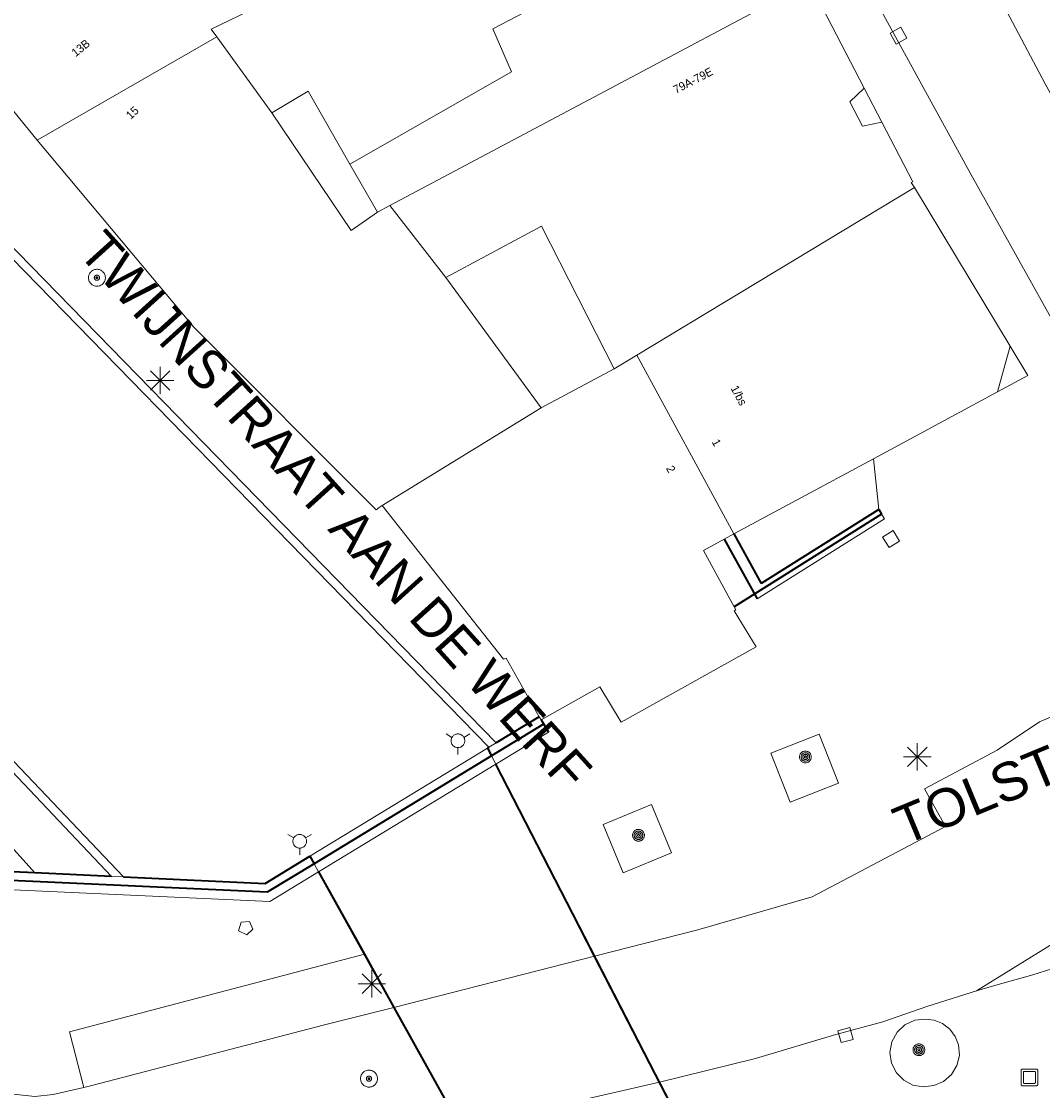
# Model space of a CAD drawing. Header units: metres. Extents: x 135779 to 137489, y 452643 to 455118.
# Tile 459 of 489: x 136908 to 136945, y 454862 to 454902. Entities that reach past the tile are written whole.
import ezdxf
from ezdxf.enums import TextEntityAlignment as Align

# ---------------------------------------------------------------- set-up
doc = ezdxf.new("R2010")
doc.units = ezdxf.units.M
doc.linetypes.add('DGN_Style_4', pattern=[89.853097, 44.898487, -22.449243, 0.056123, -22.449243])
for name, color, linetype, lineweight in [('KTop_NAR_Huisnummer (t)', 7, 'Continuous', 13), ('KTop_NAR_Huisnummer tijdelijk (t)', 7, 'Continuous', 13), ('KTop_OBD_Brug_dek', 11, 'Continuous', 13), ('KTop_ORL_Weg_Straatnaam (t)', 7, 'Continuous', 13), ('KTop_PAL_Lichtmast', 40, 'Continuous', 13), ('KTop_PND_Grondvlaksituatie van BAG-pand [tachy]', 1, 'Continuous', 13), ('KTop_PND_Pandscheiding', 40, 'Continuous', 13), ('KTop_PUT_Brandkraan of -put', 1, 'Continuous', 13), ('KTop_PUT_Inspectie- of rioolput', 15, 'Continuous', 13), ('KTop_PUT_Kolk', 15, 'Continuous', 13), ('KTop_SHD_Hek (l)', 15, 'DGN_Style_4', 40), ('KTop_SHD_Kademuur', 16, 'Continuous', 13), ('KTop_SHD_Kademuur (l)', 1, 'Continuous', 40), ('KTop_SHD_Muur', 15, 'Continuous', 13), ('KTop_SHD_Muur (l)', 15, 'Continuous', 40), ('KTop_STM_Kunstobject', 40, 'Continuous', 13), ('KTop_VGO_Boom', 92, 'Continuous', 13), ('KTop_WGD_Parkeervlak', 251, 'Continuous', 13), ('KTop_WGD_Rijbaan_Lokale weg', 251, 'Continuous', 13), ('KTop_WGD_Rijbaan_Lokale weg_verkeersdrempel', 40, 'Continuous', 13), ('KTop_WGD_Voetpad', 251, 'Continuous', 13), ('KTop_WTD_Waterloop', 150, 'Continuous', 13), ('KTop_WTI_Meerpaal', 150, 'Continuous', 13)]:
    doc.layers.add(name, color=color, linetype=linetype, lineweight=lineweight)
doc.styles.add('Style-Arial', font='arial.ttf')
doc.styles.add('Style-ROVU', font='ROVU.shx')
doc.styles.add('Style-ROVUCURSIEF', font='ROVUCURSIEF.shx')

# ---------------------------------------------------------------- blocks, each defined once
blk = doc.blocks.new('PAL_Lichtmast')
at = {"layer": 'KTop_PAL_Lichtmast'}
for p, q in [((0, -0.5), (0, 0.5)), ((-0.354, -0.354), (0.354, 0.354)), ((0.354, -0.354), (-0.354, 0.354)), ((-0.5, 0), (0.5, 0))]:
    blk.add_line(p, q, dxfattribs=at)
blk = doc.blocks.new('PUT_Kolk')
at = {"layer": 'KTop_PUT_Kolk', "flags": 128}
blk.add_lwpolyline([(0.225, -0.225), (0.225, 0.225), (-0.225, 0.225), (-0.225, -0.225), (0.225, -0.225)], dxfattribs=at)
blk = doc.blocks.new('PUT_Brandkraan_of_-put')
at = {"layer": 'KTop_PUT_Brandkraan of -put'}
for p, q in [((-0.25, 0.034), (0, 0.25)), ((-0.158, -0.25), (-0.25, 0.034)), ((0, 0.25), (0.25, 0.033)), ((0.25, 0.033), (0.158, -0.25)), ((0.158, -0.25), (-0.158, -0.25))]:
    blk.add_line(p, q, dxfattribs=at)
blk = doc.blocks.new('PUT_Inspectie-_of_rioolput')
at = {"layer": 'KTop_PUT_Inspectie- of rioolput', "flags": 128}
for points in [[(0.31, 0), (0.308, 0.032), (0.303, 0.064), (0.294, 0.095), (0.283, 0.126), (0.268, 0.155), (0.25, 0.182), (0.23, 0.207), (0.207, 0.23), (0.182, 0.25), (0.154, 0.268), (0.126, 0.283), (0.095, 0.294), (0.064, 0.303), (0.032, 0.308), (0, 0.309), (-0.032, 0.308), (-0.064, 0.303), (-0.096, 0.294), (-0.126, 0.283), (-0.155, 0.268), (-0.182, 0.25), (-0.207, 0.23), (-0.23, 0.207), (-0.25, 0.182), (-0.268, 0.154), (-0.283, 0.126), (-0.294, 0.095), (-0.303, 0.064), (-0.308, 0.032), (-0.309, 0), (-0.308, -0.032), (-0.303, -0.064), (-0.294, -0.096), (-0.283, -0.126), (-0.268, -0.155), (-0.25, -0.182), (-0.23, -0.207), (-0.207, -0.23), (-0.182, -0.25), (-0.155, -0.268), (-0.126, -0.283), (-0.096, -0.294), (-0.064, -0.303), (-0.032, -0.308), (0, -0.309), (0.032, -0.308), (0.064, -0.303), (0.095, -0.294), (0.126, -0.283), (0.155, -0.268), (0.182, -0.25), (0.207, -0.23), (0.23, -0.207), (0.25, -0.182), (0.268, -0.155), (0.283, -0.126), (0.294, -0.096), (0.303, -0.064), (0.308, -0.032), (0.31, 0)], [(0.095, 0), (0.094, 0.009), (0.092, 0.019), (0.09, 0.029), (0.086, 0.038), (0.082, 0.047), (0.076, 0.055), (0.07, 0.063), (0.063, 0.07), (0.055, 0.076), (0.047, 0.082), (0.038, 0.086), (0.029, 0.09), (0.019, 0.092), (0.009, 0.094), (0, 0.094), (-0.01, 0.094), (-0.02, 0.092), (-0.029, 0.09), (-0.039, 0.086), (-0.048, 0.082), (-0.056, 0.076), (-0.064, 0.07), (-0.071, 0.063), (-0.077, 0.055), (-0.082, 0.047), (-0.087, 0.038), (-0.09, 0.029), (-0.093, 0.019), (-0.094, 0.009), (-0.095, 0), (-0.094, -0.01), (-0.093, -0.02), (-0.09, -0.029), (-0.087, -0.039), (-0.082, -0.048), (-0.077, -0.056), (-0.071, -0.064), (-0.064, -0.071), (-0.056, -0.077), (-0.047, -0.082), (-0.039, -0.087), (-0.029, -0.09), (-0.02, -0.093), (-0.01, -0.094), (0, -0.095), (0.009, -0.094), (0.019, -0.093), (0.029, -0.09), (0.038, -0.087), (0.047, -0.082), (0.055, -0.077), (0.063, -0.071), (0.07, -0.064), (0.076, -0.056), (0.082, -0.047), (0.086, -0.039), (0.09, -0.029), (0.092, -0.02), (0.094, -0.01), (0.095, 0)], [(0.035, 0), (0.034, 0.003), (0.034, 0.007), (0.033, 0.01), (0.031, 0.014), (0.03, 0.017), (0.028, 0.02), (0.026, 0.023), (0.023, 0.026), (0.02, 0.028), (0.017, 0.03), (0.014, 0.031), (0.01, 0.033), (0.007, 0.034), (0.003, 0.034), (0, 0.034), (-0.004, 0.034), (-0.007, 0.034), (-0.011, 0.033), (-0.014, 0.031), (-0.018, 0.03), (-0.021, 0.028), (-0.023, 0.026), (-0.026, 0.023), (-0.028, 0.02), (-0.03, 0.017), (-0.032, 0.014), (-0.033, 0.01), (-0.034, 0.007), (-0.035, 0.003), (-0.035, 0), (-0.035, -0.004), (-0.034, -0.007), (-0.033, -0.011), (-0.032, -0.014), (-0.03, -0.018), (-0.028, -0.021), (-0.026, -0.023), (-0.023, -0.026), (-0.021, -0.028), (-0.017, -0.03), (-0.014, -0.032), (-0.011, -0.033), (-0.007, -0.034), (-0.004, -0.035), (0, -0.035), (0.003, -0.035), (0.007, -0.034), (0.01, -0.033), (0.014, -0.032), (0.017, -0.03), (0.02, -0.028), (0.023, -0.026), (0.026, -0.023), (0.028, -0.021), (0.03, -0.017), (0.031, -0.014), (0.033, -0.011), (0.034, -0.007), (0.034, -0.004), (0.035, 0)], [(0.01, 0.02), (0.007, 0.02), (0.005, 0.021), (0.003, 0.022), (0.001, 0.022), (-0.001, 0.022), (-0.004, 0.022), (-0.006, 0.021), (-0.008, 0.02), (-0.01, 0.019), (-0.012, 0.018), (-0.014, 0.017), (-0.016, 0.015), (-0.017, 0.013), (-0.019, 0.012), (-0.02, 0.009), (-0.021, 0.007), (-0.022, 0.005), (-0.022, 0.003), (-0.022, 0.001), (-0.022, -0.001), (-0.022, -0.004), (-0.022, -0.006), (-0.021, -0.008), (-0.02, -0.01), (-0.019, -0.012), (-0.017, -0.014), (-0.016, -0.016), (-0.014, -0.017), (-0.012, -0.019), (-0.01, -0.02), (-0.008, -0.021), (-0.006, -0.022), (-0.003, -0.022), (-0.001, -0.022), (0.001, -0.022), (0.003, -0.022), (0.005, -0.022), (0.008, -0.021), (0.01, -0.02), (0.012, -0.019), (0.014, -0.017), (0.015, -0.016), (0.017, -0.014), (0.018, -0.012), (0.02, -0.01), (0.02, -0.008), (0.021, -0.006), (0.022, -0.003), (0.022, -0.001), (0.022, 0.001), (0.022, 0.003), (0.021, 0.005), (0.02, 0.008), (0.019, 0.01), (0.018, 0.012), (0.017, 0.014), (0.015, 0.015), (0.013, 0.017), (0.012, 0.018), (0.01, 0.02)]]:
    blk.add_lwpolyline(points, dxfattribs=at)
blk = doc.blocks.new('STM_Kunstobject')
at = {"layer": 'KTop_STM_Kunstobject', "color": 40, "flags": 128}
for points in [[(-0.304, -0.259), (-0.304, 0.259), (-0.304, 0.264), (-0.303, 0.268), (-0.302, 0.273), (-0.3, 0.277), (-0.298, 0.282), (-0.295, 0.286), (-0.293, 0.289), (-0.289, 0.293), (-0.285, 0.296), (-0.282, 0.298), (-0.277, 0.3), (-0.273, 0.302), (-0.268, 0.303), (-0.263, 0.304), (-0.259, 0.304), (0.259, 0.304), (0.264, 0.304), (0.268, 0.303), (0.273, 0.302), (0.277, 0.3), (0.282, 0.298), (0.286, 0.295), (0.289, 0.293), (0.293, 0.289), (0.296, 0.285), (0.298, 0.282), (0.3, 0.277), (0.302, 0.273), (0.303, 0.268), (0.304, 0.263), (0.304, 0.259), (0.304, -0.259), (0.304, -0.264), (0.303, -0.268), (0.302, -0.273), (0.3, -0.277), (0.298, -0.282), (0.295, -0.286), (0.293, -0.289), (0.289, -0.293), (0.285, -0.296), (0.282, -0.298), (0.277, -0.3), (0.273, -0.302), (0.268, -0.303), (0.263, -0.304), (0.259, -0.304), (-0.259, -0.304), (-0.264, -0.304), (-0.268, -0.303), (-0.273, -0.302), (-0.277, -0.3), (-0.282, -0.298), (-0.286, -0.295), (-0.289, -0.293), (-0.293, -0.289), (-0.296, -0.285), (-0.298, -0.282), (-0.3, -0.277), (-0.302, -0.273), (-0.303, -0.268), (-0.304, -0.263), (-0.304, -0.259)], [(-0.22, -0.187), (-0.22, 0.187), (-0.22, 0.19), (-0.219, 0.194), (-0.218, 0.197), (-0.217, 0.2), (-0.215, 0.203), (-0.213, 0.206), (-0.211, 0.209), (-0.209, 0.211), (-0.206, 0.214), (-0.203, 0.215), (-0.2, 0.217), (-0.197, 0.218), (-0.194, 0.219), (-0.19, 0.22), (-0.187, 0.22), (0.187, 0.22), (0.19, 0.22), (0.194, 0.219), (0.197, 0.218), (0.2, 0.217), (0.203, 0.215), (0.206, 0.213), (0.209, 0.211), (0.211, 0.209), (0.214, 0.206), (0.215, 0.203), (0.217, 0.2), (0.218, 0.197), (0.219, 0.194), (0.22, 0.19), (0.22, 0.187), (0.22, -0.187), (0.22, -0.19), (0.219, -0.194), (0.218, -0.197), (0.217, -0.2), (0.215, -0.203), (0.213, -0.206), (0.211, -0.209), (0.209, -0.211), (0.206, -0.214), (0.203, -0.215), (0.2, -0.217), (0.197, -0.218), (0.194, -0.219), (0.19, -0.22), (0.187, -0.22), (-0.187, -0.22), (-0.19, -0.22), (-0.194, -0.219), (-0.197, -0.218), (-0.2, -0.217), (-0.203, -0.215), (-0.206, -0.213), (-0.209, -0.211), (-0.211, -0.209), (-0.214, -0.206), (-0.215, -0.203), (-0.217, -0.2), (-0.218, -0.197), (-0.219, -0.194), (-0.22, -0.19), (-0.22, -0.187)]]:
    blk.add_lwpolyline(points, close=True, dxfattribs=at)
blk = doc.blocks.new('WTI_Meerpaal')
at = {"layer": 'KTop_WTI_Meerpaal'}
for p, q in [((-0.216, 0.125), (-0.432, 0.25)), ((0.216, 0.125), (0.432, 0.25)), ((0, -0.25), (0, -0.5))]:
    blk.add_line(p, q, dxfattribs=at)
at = {"layer": 'KTop_WTI_Meerpaal', "flags": 128}
blk.add_lwpolyline([(0.25, 0), (0.248, 0.026), (0.245, 0.051), (0.238, 0.077), (0.228, 0.101), (0.217, 0.125), (0.202, 0.146), (0.186, 0.167), (0.167, 0.185), (0.147, 0.202), (0.125, 0.216), (0.102, 0.228), (0.077, 0.237), (0.052, 0.244), (0.026, 0.248), (0, 0.25), (-0.026, 0.249), (-0.052, 0.245), (-0.077, 0.238), (-0.102, 0.228), (-0.125, 0.217), (-0.147, 0.202), (-0.167, 0.186), (-0.186, 0.167), (-0.202, 0.147), (-0.217, 0.125), (-0.228, 0.102), (-0.238, 0.077), (-0.245, 0.052), (-0.249, 0.026), (-0.25, 0), (-0.249, -0.026), (-0.245, -0.052), (-0.238, -0.077), (-0.229, -0.102), (-0.217, -0.125), (-0.203, -0.147), (-0.186, -0.167), (-0.168, -0.186), (-0.147, -0.202), (-0.125, -0.217), (-0.102, -0.228), (-0.078, -0.238), (-0.052, -0.245), (-0.027, -0.249), (0, -0.25), (0.026, -0.249), (0.051, -0.245), (0.077, -0.238), (0.101, -0.229), (0.125, -0.217), (0.146, -0.203), (0.167, -0.186), (0.185, -0.168), (0.202, -0.147), (0.216, -0.125), (0.228, -0.102), (0.237, -0.078), (0.244, -0.052), (0.248, -0.027), (0.25, -0.001)], dxfattribs=at)
blk = doc.blocks.new('VGO_Boom')
at = {"layer": 'KTop_VGO_Boom', "flags": 128}
for points in [[(0.215, 0), (0.214, 0.022), (0.21, 0.045), (0.204, 0.066), (0.196, 0.087), (0.186, 0.108), (0.174, 0.126), (0.16, 0.144), (0.144, 0.16), (0.126, 0.174), (0.107, 0.186), (0.087, 0.196), (0.066, 0.204), (0.045, 0.21), (0.022, 0.214), (-0.001, 0.215), (-0.023, 0.214), (-0.045, 0.21), (-0.067, 0.204), (-0.088, 0.196), (-0.108, 0.186), (-0.127, 0.174), (-0.144, 0.16), (-0.16, 0.144), (-0.174, 0.126), (-0.187, 0.107), (-0.197, 0.087), (-0.205, 0.066), (-0.211, 0.045), (-0.214, 0.022), (-0.215, -0.001), (-0.214, -0.023), (-0.211, -0.045), (-0.205, -0.067), (-0.197, -0.088), (-0.187, -0.108), (-0.174, -0.127), (-0.16, -0.144), (-0.144, -0.16), (-0.127, -0.174), (-0.108, -0.187), (-0.088, -0.197), (-0.067, -0.205), (-0.045, -0.211), (-0.023, -0.214), (0, -0.215), (0.022, -0.214), (0.045, -0.211), (0.066, -0.205), (0.087, -0.197), (0.108, -0.187), (0.126, -0.174), (0.144, -0.16), (0.16, -0.144), (0.174, -0.127), (0.186, -0.108), (0.196, -0.088), (0.204, -0.067), (0.21, -0.045), (0.214, -0.023), (0.215, -0.001)], [(0.155, 0), (0.154, 0.016), (0.152, 0.032), (0.147, 0.048), (0.142, 0.063), (0.134, 0.078), (0.125, 0.091), (0.115, 0.104), (0.104, 0.115), (0.091, 0.125), (0.077, 0.134), (0.063, 0.142), (0.048, 0.147), (0.032, 0.152), (0.016, 0.154), (-0.001, 0.155), (-0.017, 0.154), (-0.033, 0.152), (-0.048, 0.147), (-0.064, 0.142), (-0.078, 0.134), (-0.092, 0.125), (-0.104, 0.115), (-0.116, 0.104), (-0.126, 0.091), (-0.135, 0.077), (-0.142, 0.063), (-0.148, 0.048), (-0.152, 0.032), (-0.155, 0.016), (-0.155, -0.001), (-0.155, -0.017), (-0.152, -0.033), (-0.148, -0.048), (-0.142, -0.064), (-0.135, -0.078), (-0.126, -0.092), (-0.116, -0.104), (-0.104, -0.116), (-0.092, -0.126), (-0.078, -0.135), (-0.064, -0.142), (-0.048, -0.148), (-0.033, -0.152), (-0.017, -0.155), (0, -0.155), (0.016, -0.155), (0.032, -0.152), (0.048, -0.148), (0.063, -0.142), (0.078, -0.135), (0.091, -0.126), (0.104, -0.116), (0.115, -0.104), (0.125, -0.092), (0.134, -0.078), (0.142, -0.064), (0.147, -0.048), (0.152, -0.033), (0.154, -0.017), (0.155, -0.001)], [(0.095, 0), (0.094, 0.01), (0.093, 0.02), (0.09, 0.029), (0.087, 0.039), (0.082, 0.048), (0.077, 0.056), (0.071, 0.064), (0.064, 0.071), (0.056, 0.077), (0.047, 0.082), (0.039, 0.087), (0.029, 0.09), (0.02, 0.093), (0.01, 0.094), (-0.001, 0.095), (-0.01, 0.094), (-0.02, 0.093), (-0.03, 0.09), (-0.039, 0.087), (-0.048, 0.082), (-0.056, 0.077), (-0.064, 0.071), (-0.071, 0.064), (-0.077, 0.056), (-0.083, 0.047), (-0.087, 0.039), (-0.091, 0.029), (-0.093, 0.02), (-0.095, 0.01), (-0.095, -0.001), (-0.095, -0.01), (-0.093, -0.02), (-0.091, -0.03), (-0.087, -0.039), (-0.083, -0.048), (-0.077, -0.056), (-0.071, -0.064), (-0.064, -0.071), (-0.056, -0.077), (-0.048, -0.083), (-0.039, -0.087), (-0.03, -0.091), (-0.02, -0.093), (-0.01, -0.095), (0, -0.095), (0.01, -0.095), (0.02, -0.093), (0.029, -0.091), (0.039, -0.087), (0.048, -0.083), (0.056, -0.077), (0.064, -0.071), (0.071, -0.064), (0.077, -0.056), (0.082, -0.048), (0.087, -0.039), (0.09, -0.03), (0.093, -0.02), (0.094, -0.01), (0.095, -0.001)], [(0.035, 0), (0.035, 0.004), (0.034, 0.007), (0.033, 0.011), (0.032, 0.014), (0.03, 0.018), (0.028, 0.021), (0.026, 0.023), (0.023, 0.026), (0.021, 0.028), (0.017, 0.03), (0.014, 0.032), (0.011, 0.033), (0.007, 0.034), (0.004, 0.035), (-0.001, 0.035), (-0.004, 0.035), (-0.008, 0.034), (-0.011, 0.033), (-0.015, 0.032), (-0.018, 0.03), (-0.021, 0.028), (-0.024, 0.026), (-0.027, 0.023), (-0.029, 0.021), (-0.031, 0.017), (-0.032, 0.014), (-0.034, 0.011), (-0.035, 0.007), (-0.035, 0.004), (-0.035, -0.001), (-0.035, -0.004), (-0.035, -0.008), (-0.034, -0.011), (-0.032, -0.015), (-0.031, -0.018), (-0.029, -0.021), (-0.027, -0.024), (-0.024, -0.027), (-0.021, -0.029), (-0.018, -0.031), (-0.015, -0.032), (-0.011, -0.034), (-0.008, -0.035), (-0.004, -0.035), (0, -0.035), (0.004, -0.035), (0.007, -0.035), (0.011, -0.034), (0.014, -0.032), (0.018, -0.031), (0.021, -0.029), (0.023, -0.027), (0.026, -0.024), (0.028, -0.021), (0.03, -0.018), (0.032, -0.015), (0.033, -0.011), (0.034, -0.008), (0.035, -0.004), (0.035, 0)]]:
    blk.add_lwpolyline(points, dxfattribs=at)

msp = doc.modelspace()

# ---------------------------------------------------------------- linework, layer by layer
at = {"layer": 'KTop_OBD_Brug_dek', "flags": 128}
for points in [[(136941.974, 454841.763), (136930.976, 454863.08), (136927.953, 454868.939), (136925.134, 454874.404)], [(136918.67, 454870.476), (136921.103, 454866.099), (136923.88, 454861.103), (136930.312, 454849.531)]]:
    msp.add_lwpolyline(points, dxfattribs=at)
at = {"layer": 'KTop_PND_Grondvlaksituatie van BAG-pand [tachy]', "flags": 128}
for points in [[(136902.302, 454904.652), (136908.391, 454897.185)], [(136938.592, 454899.085), (136936.735, 454902.665), (136936.798, 454902.697), (136936.64, 454902.977), (136936.577, 454902.945)], [(136939.238, 454897.841), (136938.524, 454897.699), (136938.064, 454898.587), (136938.592, 454899.085)], [(136916.954, 454898.181), (136918.281, 454898.969), (136919.814, 454896.31)], [(136920.824, 454894.559), (136919.858, 454893.889), (136916.954, 454898.181)], [(136940.423, 454895.455), (136940.312, 454895.639), (136940.365, 454895.668), (136939.238, 454897.841)], [(136908.391, 454897.185), (136914.112, 454890.36), (136920.771, 454883.69), (136920.878, 454883.771), (136920.993, 454883.851)], [(136919.814, 454896.31), (136920.824, 454894.559)], [(136943.919, 454889.667), (136940.423, 454895.455)], [(136923.309, 454892.172), (136926.808, 454894.049), (136929.462, 454888.835)], [(136926.798, 454887.414), (136923.309, 454892.172)], [(136943.46, 454887.995), (136943.919, 454889.667)], [(136929.462, 454888.835), (136926.798, 454887.414)], [(136938.933, 454885.557), (136943.46, 454887.995)], [(136933.83, 454882.81), (136938.933, 454885.557)], [(136920.993, 454883.851), (136925.425, 454878.238), (136925.512, 454878.278), (136926.724, 454876.137)], [(136933.847, 454880.155), (136932.728, 454882.21), (136933.478, 454882.618), (136933.83, 454882.81)], [(136926.79, 454876.02), (136928.933, 454877.23), (136929.718, 454875.94), (136934.643, 454878.689), (136933.848, 454880.005), (136933.91, 454880.04), (136933.847, 454880.155)], [(136926.724, 454876.137), (136926.79, 454876.02)]]:
    msp.add_lwpolyline(points, dxfattribs=at)
at = {"layer": 'KTop_PND_Pandscheiding', "flags": 128}
for points in [[(136934.689, 454906.285), (136925.029, 454901.252), (136925.709, 454899.675), (136919.814, 454896.31)], [(136918.177, 454902.904), (136914.744, 454901.241), (136914.946, 454900.961)], [(136921.272, 454894.798), (136936.577, 454902.945)], [(136914.946, 454900.961), (136908.391, 454897.185)], [(136916.954, 454898.181), (136914.946, 454900.961)], [(136940.423, 454895.455), (136930.293, 454889.337)], [(136920.824, 454894.559), (136921.272, 454894.798)], [(136923.309, 454892.172), (136921.272, 454894.798)], [(136930.293, 454889.337), (136929.462, 454888.835)], [(136930.293, 454889.337), (136933.83, 454882.81)], [(136920.993, 454883.851), (136926.798, 454887.414)]]:
    msp.add_lwpolyline(points, dxfattribs=at)
at = {"layer": 'KTop_SHD_Hek (l)', "flags": 128}
for points in [[(136939.229, 454883.53), (136933.847, 454880.155)], [(136926.884, 454875.865), (136924.977, 454874.707)], [(136924.977, 454874.707), (136918.504, 454870.773)], [(136918.504, 454870.773), (136916.793, 454869.733), (136904.654, 454870.29), (136903.731, 454870.792)]]:
    msp.add_lwpolyline(points, dxfattribs=at)
at = {"layer": 'KTop_SHD_Kademuur', "flags": 128}
for points in [[(136911.541, 454870.289), (136893.201, 454889.567), (136892.158, 454890.71), (136888.006, 454895.362), (136885.183, 454898.623), (136881.622, 454903.121), (136878.786, 454907.056), (136876.764, 454910.107), (136871.989, 454918.332), (136869.083, 454923.746), (136867.827, 454926.578), (136866.605, 454929.753), (136866.47, 454930.232), (136865.982, 454933.101), (136865.506, 454937.27), (136864.881, 454949.388), (136864.688, 454955.843), (136864.567, 454963.304), (136864.648, 454969.172), (136864.765, 454971.918), (136865.129, 454977.003), (136865.57, 454981.309), (136867.772, 454997.246)], [(136874.147, 454959.684), (136874.137, 454956.456), (136874.097, 454953.645), (136874.285, 454950.563), (136875.021, 454944.441), (136875.503, 454941.926), (136876.351, 454938.207), (136877.052, 454935.93), (136877.473, 454934.63), (136878.006, 454933.101), (136879.286, 454929.742), (136880.367, 454927.04), (136880.869, 454925.851), (136882.23, 454922.865), (136882.819, 454921.686), (136884.205, 454919.187), (136886.007, 454916.161), (136887.221, 454914.309), (136887.785, 454913.535), (136888.669, 454912.421), (136889.42, 454911.574), (136893.545, 454907.167), (136900.178, 454900.333), (136924.89, 454875.022)], [(136925.154, 454875.182), (136900.393, 454900.543), (136893.763, 454907.374), (136889.642, 454911.777), (136888.899, 454912.614), (136888.024, 454913.717), (136887.468, 454914.481), (136886.263, 454916.319), (136884.465, 454919.338), (136883.085, 454921.826), (136882.501, 454922.995), (136881.144, 454925.972), (136880.645, 454927.155), (136879.566, 454929.852), (136878.288, 454933.204), (136877.758, 454934.726), (136877.339, 454936.021), (136876.674, 454938.182), (136876.642, 454938.285), (136875.797, 454941.988), (136875.318, 454944.489), (136874.584, 454950.59), (136874.397, 454953.66), (136874.447, 454959.675)], [(136868.398, 454924.549), (136868.813, 454923.614), (136871.727, 454918.185), (136876.509, 454909.948), (136878.539, 454906.885), (136881.382, 454902.94), (136884.951, 454898.431), (136887.78, 454895.163), (136891.935, 454890.509), (136892.981, 454889.362), (136904.375, 454877.387), (136904.892, 454876.843), (136906.299, 454875.366), (136906.816, 454874.822), (136911.11, 454870.309)], [(136924.89, 454875.022), (136925.154, 454875.182)]]:
    msp.add_lwpolyline(points, dxfattribs=at)
at = {"layer": 'KTop_SHD_Kademuur (l)', "flags": 128}
for points in [[(136924.832, 454874.987), (136924.977, 454874.707)], [(136927.953, 454868.939), (136925.134, 454874.404)], [(136927.953, 454868.939), (136925.134, 454874.404)], [(136918.35, 454871.048), (136918.504, 454870.773)], [(136918.67, 454870.476), (136920.343, 454867.466), (136921.103, 454866.099)], [(136918.67, 454870.476), (136921.103, 454866.099)], [(136930.976, 454863.08), (136928.748, 454867.397), (136927.953, 454868.939)], [(136930.976, 454863.08), (136927.953, 454868.939)], [(136921.103, 454866.099), (136921.42, 454865.529), (136923.88, 454861.103)], [(136921.103, 454866.099), (136923.88, 454861.103)], [(136941.974, 454841.763), (136931.119, 454862.803), (136930.976, 454863.08)], [(136941.974, 454841.763), (136930.976, 454863.08)]]:
    msp.add_lwpolyline(points, dxfattribs=at)
at = {"layer": 'KTop_SHD_Muur', "flags": 128}
for points in [[(136939.229, 454883.53), (136934.59, 454880.621)], [(136934.59, 454880.621), (136934.688, 454880.446), (136939.335, 454883.361), (136939.229, 454883.53)], [(136926.884, 454875.865), (136924.977, 454874.707)], [(136925.134, 454874.404), (136927.061, 454875.575), (136926.884, 454875.865)], [(136925.134, 454874.404), (136924.977, 454874.707), (136924.832, 454874.987), (136918.35, 454871.048), (136918.504, 454870.773), (136918.67, 454870.476)], [(136924.977, 454874.707), (136925.134, 454874.404)], [(136918.67, 454870.476), (136925.134, 454874.404)], [(136918.67, 454870.476), (136918.504, 454870.773), (136918.35, 454871.048), (136916.711, 454870.052), (136911.541, 454870.289)], [(136904.745, 454870.601), (136908.301, 454870.438)], [(136904.555, 454869.955), (136916.881, 454869.389), (136918.67, 454870.476)], [(136911.11, 454870.309), (136908.301, 454870.438)], [(136911.541, 454870.289), (136911.11, 454870.309)]]:
    msp.add_lwpolyline(points, dxfattribs=at)
at = {"layer": 'KTop_SHD_Muur (l)', "flags": 128}
for points in [[(136939.123, 454883.699), (136934.833, 454881.008)], [(136939.123, 454883.699), (136939.229, 454883.53)], [(136933.83, 454882.81), (136934.833, 454881.008)], [(136933.478, 454882.618), (136934.688, 454880.446)], [(136926.724, 454876.137), (136925.154, 454875.182)], [(136926.79, 454876.02), (136927.061, 454875.575)], [(136924.89, 454875.022), (136924.832, 454874.987)], [(136908.301, 454870.438), (136904.745, 454870.601), (136903.864, 454871.112)], [(136911.541, 454870.289), (136916.711, 454870.052), (136918.35, 454871.048)], [(136911.11, 454870.309), (136908.301, 454870.438)]]:
    msp.add_lwpolyline(points, dxfattribs=at)
at = {"layer": 'KTop_WGD_Parkeervlak', "flags": 128}
msp.add_lwpolyline([(136920.343, 454867.466), (136921.103, 454866.099), (136921.42, 454865.529)], dxfattribs=at)
at = {"layer": 'KTop_WGD_Rijbaan_Lokale weg', "flags": 128}
for points in [[(136918.396, 454958.027), (136918.614, 454957.031), (136918.814, 454956.022), (136919.443, 454953.129), (136920.104, 454950.349), (136922.427, 454941.865), (136923.335, 454938.853), (136924.599, 454934.933), (136925.334, 454932.627), (136926.616, 454929.023), (136928.109, 454924.852), (136928.855, 454922.854), (136930.709, 454918.192), (136933.857, 454911.655), (136937.257, 454905.466), (136939.157, 454902.003), (136940.695, 454899.202), (136942.487, 454895.947), (136944.183, 454892.918), (136945.698, 454890.186)], [(136949.139, 454892.079), (136948.211, 454893.786), (136945.199, 454899.244), (136938.835, 454911.261), (136937.228, 454914.075), (136935.808, 454916.798), (136935.274, 454917.852), (136934.353, 454919.663), (136932.659, 454923.764), (136930.822, 454928.691), (136926.114, 454943.627), (136924.125, 454950.723), (136923.695, 454952.463), (136923.601, 454952.88)], [(136949.687, 454876.232), (136948.531, 454875.865), (136947.955, 454877.203), (136944.994, 454875.953), (136943.449, 454874.923), (136940.798, 454873.503), (136941.555, 454872.134), (136936.698, 454869.566), (136932.516, 454868.359), (136928.748, 454867.397)], [(136942.692, 454866.137), (136952.225, 454872.019)], [(136928.748, 454867.397), (136921.42, 454865.529)], [(136954.231, 454861.573), (136953.305, 454864.316), (136952.911, 454865.186), (136952.612, 454865.481), (136952.308, 454865.788), (136951.935, 454866.111), (136951.507, 454866.326), (136950.914, 454866.571), (136950.448, 454866.719), (136950.036, 454866.815), (136949.495, 454866.946), (136949.04, 454867.02), (136948.69, 454867.084), (136947.9, 454867.134), (136946.961, 454867.172), (136946.213, 454867.124), (136945.671, 454867.005), (136944.748, 454866.721), (136943.32, 454866.315), (136942.692, 454866.137)], [(136931.119, 454862.803), (136934.617, 454863.662), (136937.56, 454864.535), (136939.268, 454864.999), (136940.882, 454865.565), (136942.692, 454866.137)], [(136925.337, 454861.472), (136931.119, 454862.803)]]:
    msp.add_lwpolyline(points, dxfattribs=at)
at = {"layer": 'KTop_WGD_Rijbaan_Lokale weg_verkeersdrempel', "flags": 128}
for points in [[(136910.095, 454862.609), (136910.342, 454862.666), (136918.887, 454864.888), (136921.42, 454865.529)], [(136921.42, 454865.529), (136923.88, 454861.103)], [(136910.095, 454862.609), (136908.972, 454862.352), (136908.302, 454862.274), (136907.52, 454862.359), (136907.11, 454862.403), (136906.738, 454862.546), (136906.356, 454862.774), (136905.94, 454862.994), (136905.572, 454863.229), (136905.509, 454863.274), (136905.081, 454863.58), (136904.612, 454864.018)]]:
    msp.add_lwpolyline(points, dxfattribs=at)
at = {"layer": 'KTop_WGD_Voetpad', "flags": 128}
for points in [[(136938.592, 454899.085), (136939.238, 454897.841)], [(136943.919, 454889.667), (136944.568, 454888.592), (136943.46, 454887.995)], [(136938.933, 454885.557), (136939.123, 454883.699), (136939.229, 454883.53)], [(136934.59, 454880.621), (136933.847, 454880.155)], [(136925.154, 454875.182), (136926.724, 454876.137)], [(136926.79, 454876.02), (136926.884, 454875.865)], [(136936.952, 454875.504), (136935.184, 454874.805), (136935.891, 454873.019), (136937.659, 454873.718), (136936.952, 454875.504)], [(136918.67, 454870.476), (136921.42, 454865.529), (136928.748, 454867.397), (136925.134, 454874.404)], [(136928.748, 454867.397), (136927.953, 454868.939), (136925.134, 454874.404)], [(136908.301, 454870.438), (136905.456, 454873.588), (136904.445, 454872.519), (136903.864, 454871.112)], [(136929.784, 454870.445), (136931.552, 454871.173), (136930.826, 454872.936), (136929.058, 454872.208), (136929.784, 454870.445)], [(136918.67, 454870.476), (136920.343, 454867.466)], [(136920.343, 454867.466), (136909.576, 454864.63), (136910.095, 454862.609)], [(136940.815, 454865.095), (136940.444, 454865.063), (136940.082, 454864.896), (136939.791, 454864.623), (136939.602, 454864.272), (136939.534, 454863.88), (136939.594, 454863.486), (136939.766, 454863.144), (136940.035, 454862.87), (136940.373, 454862.692), (136940.751, 454862.626), (136941.13, 454862.677), (136941.486, 454862.824), (136941.779, 454863.073), (136941.98, 454863.402), (136942.069, 454863.776), (136942.038, 454864.16), (136941.916, 454864.468), (136941.717, 454864.733), (136941.453, 454864.935), (136941.145, 454865.058), (136940.815, 454865.095)]]:
    msp.add_lwpolyline(points, dxfattribs=at)
at = {"layer": 'KTop_WTD_Waterloop', "flags": 128}
for points in [[(136924.977, 454874.707), (136924.832, 454874.987), (136924.89, 454875.022)], [(136931.119, 454862.803), (136930.976, 454863.08), (136928.748, 454867.397)], [(136941.974, 454841.763), (136931.119, 454862.803)]]:
    msp.add_lwpolyline(points, dxfattribs=at)

# ---------------------------------------------------------------- block references
at = {"layer": 'KTop_PAL_Lichtmast'}
for p in [(136912.881, 454888.408), (136940.532, 454874.672), (136920.614, 454866.394)]:
    msp.add_blockref('PAL_Lichtmast', p, dxfattribs=at)
at = {"layer": 'KTop_PUT_Brandkraan of -put', "rotation": 113.6423604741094}
msp.add_blockref('PUT_Brandkraan_of_-put', (136915.973, 454868.422), dxfattribs=at)
at = {"layer": 'KTop_PUT_Inspectie- of rioolput'}
for p, rotation in [((136910.572, 454892.164), 224.314156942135), ((136920.508, 454862.928), 29.06559419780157)]:
    msp.add_blockref('PUT_Inspectie-_of_rioolput', p, dxfattribs=dict(at, rotation=rotation))
at = {"layer": 'KTop_PUT_Kolk'}
for p, rotation in [((136939.843, 454901.001), 208.7707311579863), ((136939.573, 454882.623), 122.099490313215), ((136937.91, 454864.52), 105.1983340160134)]:
    msp.add_blockref('PUT_Kolk', p, dxfattribs=dict(at, rotation=rotation))
at = {"layer": 'KTop_STM_Kunstobject'}
msp.add_blockref('STM_Kunstobject', (136944.624, 454862.973), dxfattribs=at)
at = {"layer": 'KTop_VGO_Boom'}
for p in [(136936.445, 454874.671), (136930.349, 454871.812), (136940.59, 454863.981)]:
    msp.add_blockref('VGO_Boom', p, dxfattribs=at)
at = {"layer": 'KTop_WTI_Meerpaal'}
for p in [(136923.755, 454875.261), (136917.978, 454871.592)]:
    msp.add_blockref('WTI_Meerpaal', p, dxfattribs=at)

# ---------------------------------------------------------------- texts
at = {"layer": 'KTop_NAR_Huisnummer (t)', "style": 'Style-ROVU'}
for s, rotation, p in [('79A-79E', 27.4, (136933.034, 454899.725)), ('1/bs', 298.3, (136934.196, 454887.534)), ('1', 298.3, (136933.254, 454886.049)), ('2', 298.3, (136931.585, 454885.08))]:
    msp.add_text(s, height=0.3, rotation=rotation, dxfattribs=at).set_placement(p, align=Align.MIDDLE_RIGHT)
at = {"layer": 'KTop_NAR_Huisnummer tijdelijk (t)', "style": 'Style-ROVUCURSIEF'}
for s, rotation, p in [('13B', 39.2, (136909.701, 454900.326)), ('15', 43.1, (136911.701, 454898.034))]:
    msp.add_text(s, height=0.3, rotation=rotation, dxfattribs=at).set_placement(p, align=Align.MIDDLE_LEFT)
at = {"layer": 'KTop_ORL_Weg_Straatnaam (t)'}
for s, rotation, style, p in [('TWIJNSTRAAT AAN DE WERF', 312.1234, 'Style-ROVU', (136909.838, 454893.069)), ('TOLSTEEGBARRIÈRE', 22.5325, 'Style-Arial', (136940.05, 454871.433))]:
    msp.add_text(s, height=1.4, rotation=rotation, dxfattribs=dict(at, style=style)).set_placement(p)

doc.saveas('drawing.dxf')
